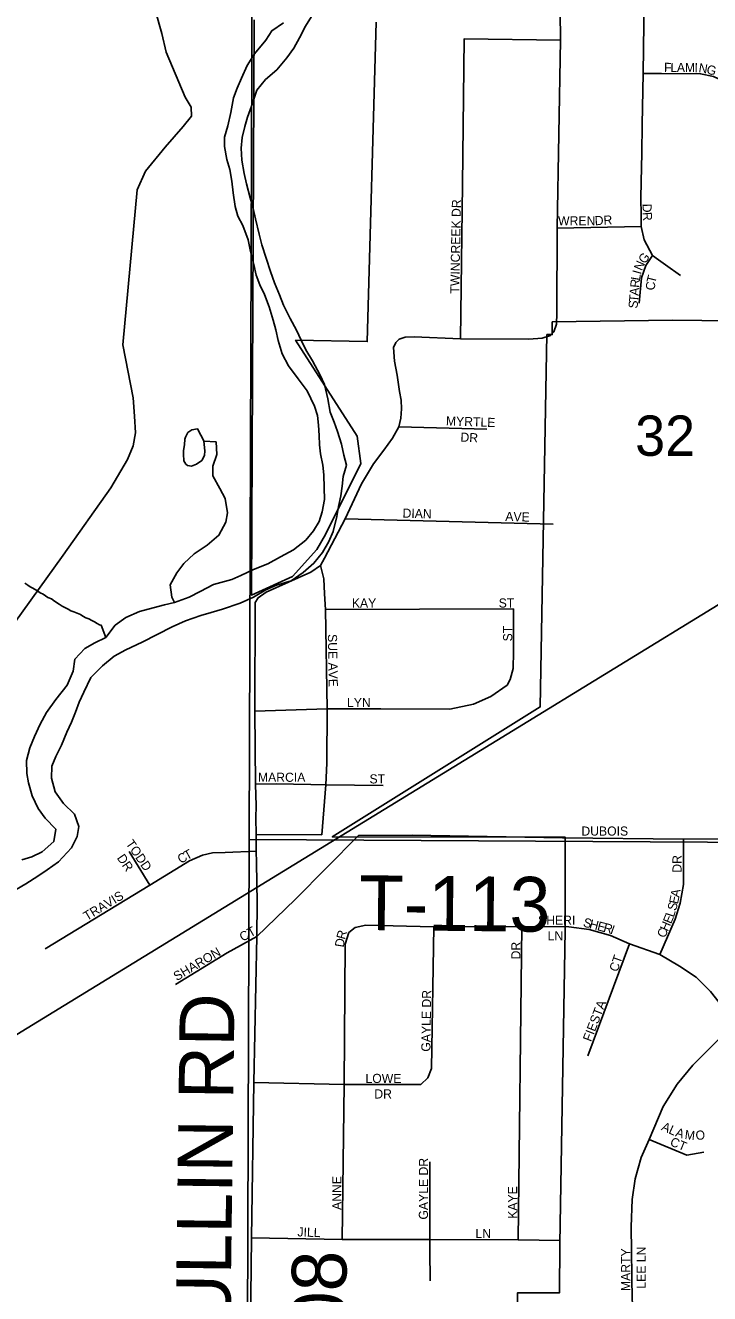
# Model space of a CAD drawing. Extents: x 1310247 to 1664935, y 284496 to 704931.
# Drawn here: x 1447030 to 1450782, y 574516 to 581465 of the extents above; entities that cross this region are included whole.
import ezdxf

# ---------------------------------------------------------------- set-up
doc = ezdxf.new("R2010")
doc.units = 0
for name, color, linetype in [('GM_P_State_Location', 7, 'Continuous'), ('GM_X_City_Street', 7, 'Continuous'), ('GM_X_Corporation_Text', 7, 'Continuous'), ('GM_X_County', 7, 'Continuous'), ('GM_X_County_Subdivision_Text', 7, 'Continuous'), ('GM_X_Major_Lake_Text', 7, 'Continuous'), ('GM_X_Minor_River_Text', 7, 'Continuous'), ('GM_X_Rail_Line', 7, 'Continuous'), ('GM_X_State_Location', 7, 'Continuous'), ('GM_X_State_Route', 7, 'Continuous'), ('GM_X_Township_Subdivision', 7, 'Continuous'), ('GM_X_US_Location', 7, 'Continuous')]:
    doc.layers.add(name, color=color, linetype=linetype)

msp = doc.modelspace()

# ---------------------------------------------------------------- linework, layer by layer
at = {"layer": 'GM_X_City_Street'}
for points in [[(1447992, 578231.2), (1448048.5, 578247.8), (1448111.1, 578266.3), (1448208.1, 578300), (1448281, 578332.2), (1448348.1, 578372.7), (1448406.8, 578397.2), (1448487.5, 578421.3), (1448552.8, 578467.8), (1448612.2, 578518.4), (1448659.8, 578577.4), (1448693.4, 578636.7), (1448716.8, 578692.3), (1448737, 578774), (1448746.4, 578829.9), (1448760, 578887.8), (1448767.3, 578939.7), (1448772.7, 578993.7), (1448790.4, 579055.5), (1448775.8, 579110), (1448763.3, 579170.5), (1448741.1, 579239.2), (1448722.4, 579291.8), (1448701.8, 579346.5), (1448687.7, 579419.1), (1448669.7, 579497.7), (1448647, 579548.4), (1448605, 579627.7), (1448568.5, 579686.8), (1448541.9, 579739.6), (1448517.3, 579794.4), (1448480.9, 579859.5), (1448444.8, 579932.6), (1448424.2, 579989.3), (1448395.9, 580054.2), (1448373.5, 580116.9), (1448349.4, 580189.7), (1448327.2, 580262.4), (1448312.7, 580321), (1448290.9, 580405.8), (1448278.4, 580462.2), (1448261.9, 580520.8), (1448241.8, 580597.5), (1448229.3, 580654), (1448217.2, 580726.4), (1448212.9, 580792.7), (1448218.4, 580850.7), (1448234, 580910.5), (1448247.3, 580962.3), (1448268.9, 581021.9), (1448299.2, 581109.4), (1448346.8, 581168.3), (1448408.2, 581220.9), (1448464, 581287.7), (1448501.5, 581340.9), (1448532.9, 581396.2), (1448566.7, 581461.5), (1448608.5, 581528.6)], [(1448445, 581478.6), (1448381.8, 581436.1), (1448348.4, 581384.8), (1448286.4, 581310.2), (1448246.7, 581245), (1448214.9, 581175.7), (1448191.4, 581122.1), (1448172, 581068.5), (1448155.9, 580988.7), (1448140, 580914.9), (1448122.3, 580853.2), (1448121, 580801.1), (1448135.2, 580730.5), (1448151.8, 580676), (1448162.1, 580611.5), (1448168.4, 580547.2), (1448180.5, 580472.7), (1448195.2, 580420.2), (1448221.9, 580369.4), (1448251.9, 580290.4), (1448264.2, 580225.9), (1448282.4, 580155.3), (1448294.9, 580096.8), (1448315.5, 580044.2), (1448340.2, 579991.4), (1448366.4, 579922.5), (1448388.6, 579849.8), (1448403.2, 579797.3), (1448415.7, 579738.8), (1448437.8, 579666.1), (1448472.1, 579599), (1448526.4, 579529.4), (1448574.7, 579462), (1448614.6, 579378.8), (1448631.3, 579328.2), (1448637.9, 579273.9), (1448640.4, 579217.7), (1448643.1, 579167.5), (1448647.8, 579117.2), (1448660.2, 579054.7), (1448666.8, 579002.4), (1448669, 578932.2), (1448669.3, 578868), (1448657.6, 578800.1), (1448640.2, 578746.4), (1448608.8, 578695), (1448567.4, 578643.9), (1448500, 578591.4), (1448428.9, 578553.1), (1448359.8, 578514.8), (1448280.9, 578484.7), (1448212, 578450.3), (1448161.4, 578429.5), (1448060.6, 578402), (1447987.5, 578363.7), (1447928.6, 578333.1), (1447847.7, 578303.1), (1447793.4, 578290.4), (1447730.9, 578273.9), (1447656.2, 578253.7), (1447581.3, 578221.5), (1447522.2, 578178.9), (1447470.4, 578112), (1447411.5, 578081.4), (1447356.6, 578050.7), (1447301, 577991.9), (1447291.3, 577926), (1447259.3, 577850.5)], [(1446979.9, 576730.1), (1447032.8, 576760.9), (1447098, 576803.3), (1447148.9, 576838.2), (1447212.1, 576882.7), (1447282.2, 576959.2), (1447313.8, 577020.6), (1447323.3, 577076.5), (1447299, 577143.4), (1447238.4, 577201.1), (1447194.1, 577266.4), (1447174, 577341.1), (1447175.7, 577407.3), (1447197.1, 577458.9), (1447228.8, 577522.3), (1447256.6, 577591.8), (1447282.1, 577647.3), (1447305.5, 577702.9), (1447325, 577756.6), (1447350.4, 577812.1), (1447388.5, 577891.4), (1447452.3, 577956), (1447517.7, 578008.5), (1447580.7, 578043), (1447669.9, 578084.9), (1447753.1, 578126.9), (1447834.2, 578169), (1447907.2, 578203.3), (1447992, 578231.2)], [(1447259.3, 577850.5), (1447197.2, 577771.9), (1447145.3, 577701), (1447111.6, 577635.6), (1447079.8, 577568.2), (1447054.2, 577506.7), (1447036.3, 577436.9), (1447038.5, 577366.6), (1447047.2, 577314.2), (1447067.3, 577243.5), (1447099.6, 577174.5), (1447138.3, 577121.3), (1447196.8, 577061.7), (1447187, 576993.7), (1447121.5, 576937.2), (1447064.7, 576910.5), (1447010.2, 576893.8)]]:
    msp.add_lwpolyline(points, dxfattribs=at)
at = {"layer": 'GM_X_Corporation_Text'}
for points in [[(1449975, 577013.5), (1450637.4, 577006.9), (1451251.9, 577007.6), (1451347.9, 577006), (1451381.6, 576998.4), (1451406.8, 576982.4), (1451422.8, 576958), (1451431.3, 576771.9), (1451444.7, 576739.1), (1451468.9, 576713.5), (1451519.6, 576707.9), (1453537.6, 577004.3), (1453613.3, 577032.9), (1453636.9, 577085.1), (1453641.9, 577165.9), (1453648.7, 577462.2)], [(1450508, 576374.4), (1450592.2, 576568.9), (1450620.5, 576655.7), (1450637.4, 576757.6), (1450637.4, 577006.9)], [(1451173.8, 575360.4), (1451173.8, 575360.8), (1451164.7, 575484.1), (1451145.2, 575593.1), (1451107.6, 575703.5), (1451034.9, 575845), (1450921.9, 575990.4), (1450854.4, 576085.2), (1450785.5, 576171.7), (1450707.2, 576250), (1450616.3, 576311.4), (1450508, 576374.4), (1450342.7, 576432.6), (1450238.3, 576479), (1450120.5, 576511), (1450009.3, 576525.3)], [(1450113.3, 575819.2), (1450342.7, 576432.6)], [(1450412.9, 574078.8), (1450384.3, 574295), (1450356.9, 574480), (1450350.7, 574882), (1450356.9, 575031.6), (1450373.6, 575145.6), (1450406.1, 575261.7), (1450449.3, 575360.8), (1450527.2, 575542.5), (1450603.8, 575664.6), (1450689.5, 575768.4), (1450820.6, 575899.5), (1450921.9, 575990.4), (1450990.7, 576028.1), (1451063.4, 576072.2), (1451137.4, 576102.1), (1451201, 576115.1), (1451416.6, 576117.6)], [(1450449.3, 575360.8), (1450657, 575275.1), (1450750.5, 575290.6)]]:
    msp.add_lwpolyline(points, dxfattribs=at)
at = {"layer": 'GM_X_County'}
for points in [[(1448275.7, 582367.9), (1453679.2, 582367.3), (1453596.7, 576973.5), (1448257.8, 577004.8)], [(1448257.8, 577004.8), (1453596.7, 576973.5), (1453563, 572610.5), (1453480.6, 572490.2), (1453272.5, 572484.4), (1453094.2, 572470), (1452971.9, 572452.4), (1452734.7, 572395.2), (1452619.9, 572351.5), (1452520.8, 572297.5), (1452386.9, 572202.2), (1452319.7, 572141.6), (1452210.7, 571991.8), (1452158.6, 571886.8), (1452145.4, 571831.1), (1452147.4, 571629.1), (1452134.2, 571567.3), (1448238.3, 571655.6)]]:
    msp.add_lwpolyline(points, close=True, dxfattribs=at)
at = {"layer": 'GM_X_County_Subdivision_Text'}
for points in [[(1446880.8, 578070), (1447237, 578561.6), (1447498.1, 578931), (1447589.9, 579087.4), (1447621.6, 579160.9), (1447633.4, 579232.9), (1447627.5, 579323.3), (1447621.8, 579423.8), (1447564.5, 579714), (1447642.6, 580564.9), (1447689, 580666.2), (1447796.3, 580798.1), (1447895.1, 580910.3), (1447940.5, 580967.4), (1447939.7, 581017.6), (1447906.9, 581072.5), (1447802.5, 581317.6), (1447778.9, 581420.4), (1447743.7, 581543.6)], [(1449962.9, 581538.6), (1449964.3, 581384.9), (1449946.2, 580354), (1449943.4, 579887.8), (1449941.9, 579828.4), (1449927.7, 579785.7), (1449908.8, 579766.9), (1449863, 579751.9), (1449790.4, 579746.6), (1449415.6, 579747.5), (1449160.8, 579759.1), (1449111.9, 579757.4), (1449078.7, 579746.6), (1449060.2, 579727.7), (1449048.8, 579700.2), (1449054.6, 579626.3), (1449067.9, 579549.2), (1449082, 579459.5), (1449090.3, 579411.4), (1449092.8, 579365), (1449088.2, 579313.1), (1449077.1, 579265.8), (1449043.5, 579204.4), (1448994.5, 579137.2), (1448938.5, 579063.4), (1448873, 578953), (1448782.5, 578761.4), (1448670.5, 578545.7), (1448648.1, 578506.7), (1448595.8, 578468.9), (1448350.3, 578359), (1448306.3, 578329.1), (1448289.7, 578302.6), (1448288.9, 577707.6), (1448291.7, 577307.1), (1448294.5, 577188.9), (1448294, 577123.4), (1448295.6, 577032.2), (1448295, 576940.1), (1448296.5, 576878.8)], [(1448295.6, 577032.2), (1448655.4, 577030.7)], [(1448298.7, 576473.8), (1448510, 576675), (1448856.4, 577026.3)], [(1448856.4, 577026.3), (1449150.1, 577027.8), (1449975, 577013.5)], [(1448296.5, 576878.8), (1448301.7, 576657.6), (1448298.7, 576473.8), (1448282.7, 575673.3), (1448269.8, 574821.5), (1448238, 572121)]]:
    msp.add_lwpolyline(points, dxfattribs=at)
at = {"layer": 'GM_X_Major_Lake_Text'}
for points in [[(1448952.7, 581482.3), (1448904.1, 579732.5), (1448511.9, 579739.9), (1448849.4, 579214.3), (1448869.8, 579065.3), (1448676.2, 578676.5), (1448627.2, 578594.2), (1448494.5, 578446.4), (1448269.8, 578343.4), (1448284.4, 581496.2)], [(1451315.3, 573273.8), (1450400.9, 572064.7), (1449941.2, 572088.4), (1449940.6, 572717.5), (1449860, 572717.5), (1449942.7, 573492.7), (1449742, 573492.7), (1449728.2, 574520.9), (1449957.9, 574520.7), (1449959.5, 574788.4), (1449989.4, 576507.3), (1449989.8, 576976.1), (1449989, 577017.8), (1448712.5, 577019), (1449852.9, 577730.6), (1449889.3, 579770.7), (1449918.2, 579770.7), (1449919, 579840.8), (1450577.3, 579849.6), (1450899.3, 579846.4)]]:
    msp.add_lwpolyline(points, dxfattribs=at)
at = {"layer": 'GM_X_Minor_River_Text'}
for points in [[(1448008.9, 579187.5), (1448001.3, 579203.8), (1447991.7, 579220.1), (1447974.6, 579254.6), (1447942.4, 579249.4), (1447920, 579233.9), (1447907.3, 579208.2), (1447905.1, 579198.2), (1447902.2, 579166.2), (1447897.4, 579136.2), (1447896.9, 579116.2)], [(1447847.7, 578303.1), (1447832.5, 578331.5), (1447824.2, 578399.9), (1447860, 578465.2), (1447899.3, 578516.4), (1447954.8, 578569.1), (1448026.1, 578617.5), (1448091.6, 578672), (1448129.5, 578743.2), (1448138.9, 578795.2), (1448124.9, 578873.7), (1448096.3, 578928.6), (1448058, 578997.8), (1448057.4, 579049.9), (1448079.1, 579113.6), (1448076.9, 579183.8)], [(1447896.9, 579116.2), (1447898, 579080), (1447909.5, 579061.7), (1447919.3, 579053.4), (1447941.3, 579050.9), (1447967.6, 579060.2), (1447998.1, 579081.5), (1448012.9, 579109.2), (1448013.5, 579133.3), (1448008.9, 579187.5)], [(1448076.9, 579183.8), (1448008.9, 579187.5)], [(1447470.4, 578112), (1447445.4, 578179.1), (1447436.7, 578180.2), (1447422.9, 578188.5), (1447409, 578196.9), (1447395.2, 578205.2), (1447377.3, 578213.6), (1447361.5, 578220), (1447345.6, 578228.4), (1447331.8, 578236.7), (1447313.9, 578245.1), (1447296.1, 578251.5), (1447280.2, 578257.9), (1447264.3, 578266.3), (1447250.5, 578274.6), (1447232.6, 578283), (1447214.9, 578293.4), (1447189.2, 578310.1), (1447173.4, 578322.4), (1447153.6, 578330.9), (1447127.9, 578349.5), (1447112.1, 578355.9), (1447092.3, 578368.4), (1447070.6, 578380.9), (1447056.7, 578389.2), (1447042.9, 578397.5), (1447027.1, 578409.9)]]:
    msp.add_lwpolyline(points, dxfattribs=at)
at = {"layer": 'GM_X_State_Location'}
for points in [[(1450427.4, 582375.9), (1450429.4, 582151.9), (1450416.8, 581202.2), (1450412.1, 580922.5), (1450409.3, 580765.8)], [(1449415.6, 579747.5), (1449426.5, 580593.8), (1449436.5, 581392), (1449964.3, 581384.9)], [(1450416.8, 581202.2), (1450518.2, 581201), (1450731.6, 581199.9), (1450801.9, 581184.9), (1450861.9, 581157.2), (1450921.9, 581108.8), (1451198.6, 580837.8), (1451271.3, 580792.8)], [(1450409.3, 580765.8), (1450406.4, 580607.7), (1450404.1, 580517.7), (1450405.4, 580426.9)], [(1450405.4, 580426.9), (1450406.4, 580363.2), (1450422.5, 580290.6), (1450468.7, 580204.1), (1450500.3, 580179.8), (1450539.6, 580153.3), (1450620.9, 580094.5)], [(1449946.2, 580354), (1450406.4, 580363.2)], [(1450468.7, 580204.1), (1450431.4, 580149.3), (1450408.1, 580081.8), (1450396, 579942.3)], [(1449077.1, 579265.8), (1449559.9, 579253.4)], [(1448782.5, 578761.4), (1449923.3, 578733.2)], [(1448655.4, 577030.7), (1448677.3, 577304.6), (1448682, 577422.2), (1448683.8, 577720.1), (1448675.5, 578265.2), (1448670.5, 578351.5), (1448666.4, 578433.7), (1448648.1, 578506.7)], [(1448288.9, 577707.6), (1448683.8, 577720.1), (1448979.2, 577721), (1449357.5, 577719.3), (1449487.8, 577746.7), (1449581.5, 577787.3), (1449671.9, 577850.4), (1449687.4, 577881.8), (1449704.3, 577940.8), (1449706.8, 578032.9), (1449706, 578267.7)], [(1448675.5, 578265.2), (1449706, 578267.7)], [(1448291.7, 577307.1), (1448405.1, 577309.1), (1448595.5, 577306.1), (1448677.3, 577304.6), (1448991.1, 577300.5)], [(1448295, 576940.1), (1448125.6, 576934), (1448056, 576930.9), (1448001.3, 576918.6), (1447930.1, 576886.9), (1447713.1, 576753.8), (1447139.3, 576404.7)], [(1447713.1, 576753.8), (1447598.5, 576939.1)], [(1448766.1, 574813.5), (1448778.5, 575662.4), (1448783.6, 576431.8), (1448803.2, 576494.7)], [(1448803.2, 576494.7), (1448837.5, 576521.9), (1448897.2, 576534.5), (1449270.2, 576526.9), (1449751.7, 576527.8), (1450009.3, 576525.3)], [(1449197.8, 575662.4), (1449235.7, 575698.6), (1449255.9, 575749.9), (1449270.2, 576526.9)], [(1449731.4, 574810.3), (1449751.7, 576527.8)], [(1447852.5, 576209.6), (1448136.4, 576384.3), (1448298.7, 576473.8)], [(1448282.7, 575673.3), (1448778.5, 575662.4), (1449197.8, 575662.4)], [(1449247.2, 574756.1), (1449248.4, 574812.9), (1449247.1, 575238.7)], [(1448269.8, 574821.5), (1448766.1, 574813.5), (1449248.4, 574812.9), (1449731.4, 574810.3), (1449961.2, 574807.7)], [(1449249.7, 574585.7), (1449247.1, 574751.9), (1449247.2, 574756.1)]]:
    msp.add_lwpolyline(points, dxfattribs=at)
at = {"layer": 'GM_X_State_Route'}
msp.add_lwpolyline([(1442855.9, 573410.5), (1445867.8, 575254.4), (1449671.2, 577582), (1453212.8, 579751.3), (1453610.8, 579993)], dxfattribs=at)

# ---------------------------------------------------------------- texts
at = {"layer": 'GM_P_State_Location'}
for s, rotation, p in [('F', 359.56284, (1450531.4, 581210.2)), ('L', 359.56284, (1450566.6, 581209.9)), ('A', 359.5628, (1450601.8, 581209.7)), ('M', 359.52649, (1450645.8, 581209.3)), ('I', 359.58082, (1450698.6, 581208.9)), ('N', 351.18074, (1450718.7, 581208.9)), ('G', 345.55019, (1450760.9, 581202.4)), ('TWINCREEK DR', 88.90941, (1449408.9, 579995.4)), ('D', 270.69923, (1450413.3, 580487.9)), ('WREN', 0.00001, (1449950.7, 580369.8)), ('DR', 3.01098, (1450152.6, 580369.8)), ('R', 274.019, (1450413.9, 580440.8)), ('N', 66.58333, (1450409.8, 580117.4)), ('G', 52.99898, (1450425.7, 580155.1)), ('L', 80.22316, (1450398.7, 580064.6)), ('I', 74.24666, (1450404.4, 580097.9)), ('T', 75.81802, (1450483.2, 580049.2)), ('R', 85.08707, (1450395.5, 580026.2)), ('C', 85.28474, (1450480.3, 580011.9)), ('T', 85.07758, (1450388.7, 579947.3)), ('A', 85.08212, (1450391.7, 579982.4)), ('S', 85.10479, (1450385.7, 579912.2)), ('MYRTLE', 357.99152, (1449335, 579273.6)), ('DR', 356.98842, (1449414.3, 579184.8)), ('DIAN', 358.36431, (1449097.3, 578768.2)), ('AVE', 358.02611, (1449660.6, 578750.6)), ('KAY', 0.00001, (1448819.9, 578275.4)), ('ST', 0.00001, (1449625.1, 578275.4)), ('ST', 90, (1449699.3, 578090)), ('SUE AVE', 270.98725, (1448688.5, 578129.8)), ('LYN', 0.00001, (1448793.5, 577729.8)), ('MARCIA', 0.00001, (1448305.1, 577320.6)), ('ST', 0.00001, (1448916.7, 577311.8)), ('TODD', 304.50969, (1447578, 576982.1)), ('DR', 304.50158, (1447529.9, 576903.2)), ('C', 30.52219, (1447882.2, 576870.4)), ('T', 28.4229, (1447915.8, 576890.3)), ('TRAVIS', 31.16069, (1447367.4, 576558.1)), ('SHERI', 0.00001, (1449840.7, 576537.4)), ('CT', 29.36683, (1448221.3, 576443.8)), ('R', 74.76192, (1448782, 576453.6)), ('LN', 0.00001, (1449893.5, 576452.3)), ('SHARON', 30.61813, (1447860.3, 576228.1)), ('D', 80.82512, (1448775.3, 576411.5)), ('DR', 90, (1449743.9, 576347.6)), ('GAYLE DR', 89.18207, (1449250.5, 575841.7)), ('LOWE', 0.00001, (1448894.7, 575670.6)), ('DR', 0.00001, (1448943.1, 575585.5)), ('GAYLE DR', 90, (1449237.3, 574922)), ('ANNE', 90, (1448762.3, 574974.8)), ('KAYE', 90, (1449726.3, 574926.4)), ('JILL', 357.8801, (1448521, 574830.2)), ('LN', 0.00001, (1449497.5, 574821.4))]:
    msp.add_text(s, height=50, rotation=rotation, dxfattribs=at).set_placement(p)
at = {"layer": 'GM_X_Rail_Line'}
for s, rotation, p in [('DUBOIS', 0.00001, (1450078.3, 577025.9)), ('DR', 90, (1450627.7, 576822.8)), ('E', 77.5061, (1450606.9, 576648)), ('A', 80.20664, (1450615, 576684.9)), ('S', 73.80069, (1450596.2, 576610.7)), ('S', 345.36074, (1450085, 576528.4)), ('H', 345.38796, (1450119, 576519.5)), ('E', 345.40807, (1450161.7, 576508.4)), ('H', 66.33055, (1450552, 576497.7)), ('E', 67.69003, (1450570.1, 576539.2)), ('L', 72.25514, (1450585, 576575.8)), ('R', 345.36891, (1450195.7, 576499.5)), ('I', 340.84613, (1450233, 576489.8)), ('C', 66.3261, (1450536.1, 576461.4)), ('CT', 70.5566, (1450276.2, 576275.9)), ('FIESTA', 68.87233, (1450131.1, 575893.4)), ('A', 335.89146, (1450512.7, 575414.1)), ('L', 335.89146, (1450552.8, 575396.2)), ('A', 341.79734, (1450590.2, 575379.8)), ('M', 353.6091, (1450643, 575363.6)), ('O', 5.42087, (1450706.7, 575357.7)), ('CT', 337.62892, (1450560.1, 575329.8)), ('MARTY', 90, (1450346.2, 574530.4)), ('LEE LN', 90, (1450431.1, 574543.6))]:
    msp.add_text(s, height=50, rotation=rotation, dxfattribs=at).set_placement(p)
at = {"layer": 'GM_X_Township_Subdivision'}
for s, rotation, p in [('T-113', 359.44231, (1448858.7, 576508.9)), ('MARTZPAULLIN RD', 89.27178, (1448129.7, 572414.8)), ('T-108', 89.43858, (1448781.8, 573702.5))]:
    msp.add_text(s, height=300, rotation=rotation, dxfattribs=at).set_placement(p)
at = {"layer": 'GM_X_US_Location'}
msp.add_text('32', height=221, rotation=0.00001, dxfattribs=at).set_placement((1450373.1, 579106.7))

doc.saveas('drawing.dxf')
